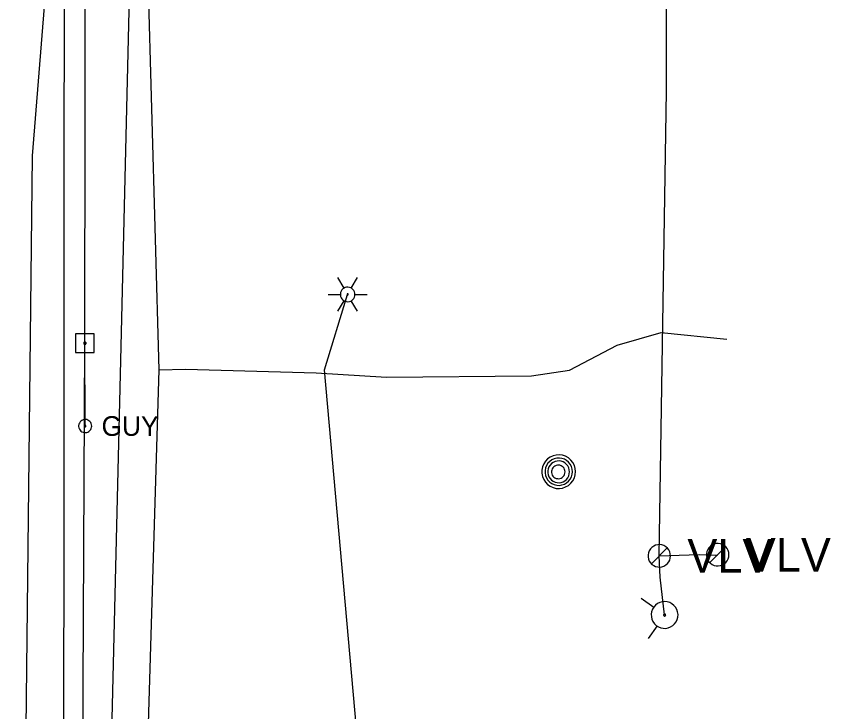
# Model space of a CAD drawing. Extents: x 596028 to 606371, y 330010 to 403088.
# Drawn here: x 602024.9 to 602184.4, y 366557.4 to 366693.6 of the extents above; entities that cross this region are included whole.
import ezdxf

# ---------------------------------------------------------------- set-up
doc = ezdxf.new("R2010")
doc.units = 0
for name, color, linetype in [('E_LTG', 7, 'Continuous'), ('E_LTG_CID', 7, 'Continuous'), ('E_UTL_E_UG', 7, 'Continuous'), ('E_UTL_EGuyWire', 7, 'Continuous'), ('E_UTL_EPowerPole', 7, 'Continuous'), ('E_UTL_G_UG', 7, 'Continuous'), ('E_UTL_MH', 7, 'Continuous'), ('E_UTL_Overhead', 7, 'Continuous'), ('E_UTL_T_UG', 7, 'Continuous'), ('E_UTL_VLV', 7, 'Continuous'), ('E_UTL_W_UG', 7, 'Continuous'), ('E_UTL_WHydrant', 7, 'Continuous')]:
    doc.layers.add(name, color=color, linetype=linetype)

msp = doc.modelspace()

# ---------------------------------------------------------------- linework, layer by layer
at = {"layer": 'E_LTG'}
for points in [[(602089.05, 366640.39), (602087.86, 366642.46)], [(602090.48, 366640.39), (602091.67, 366642.46)], [(602091.19, 366639.16), (602091.17, 366639.43), (602091.09, 366639.69), (602090.97, 366639.93), (602090.8, 366640.14), (602090.59, 366640.32), (602090.36, 366640.46), (602090.1, 366640.54), (602089.83, 366640.58), (602089.56, 366640.57), (602089.3, 366640.51), (602089.05, 366640.39), (602088.83, 366640.24), (602088.64, 366640.04), (602088.49, 366639.81), (602088.39, 366639.56), (602088.34, 366639.29), (602088.34, 366639.02), (602088.39, 366638.75), (602088.49, 366638.5), (602088.64, 366638.27), (602088.83, 366638.08), (602089.05, 366637.92), (602089.3, 366637.81), (602089.56, 366637.74), (602089.83, 366637.73), (602090.1, 366637.77), (602090.36, 366637.86), (602090.59, 366637.99), (602090.8, 366638.17), (602090.97, 366638.38), (602091.09, 366638.62), (602091.17, 366638.89), (602091.19, 366639.16)], [(602091.19, 366639.16), (602091.17, 366639.43), (602091.09, 366639.69), (602090.97, 366639.93), (602090.8, 366640.14), (602090.59, 366640.32), (602090.36, 366640.46), (602090.1, 366640.54), (602089.83, 366640.58), (602089.56, 366640.57), (602089.3, 366640.51), (602089.05, 366640.39), (602088.83, 366640.24), (602088.64, 366640.04), (602088.49, 366639.81), (602088.39, 366639.56), (602088.34, 366639.29), (602088.34, 366639.02), (602088.39, 366638.75), (602088.49, 366638.5), (602088.64, 366638.27), (602088.83, 366638.08), (602089.05, 366637.92), (602089.3, 366637.81), (602089.56, 366637.74), (602089.83, 366637.73), (602090.1, 366637.77), (602090.36, 366637.86), (602090.59, 366637.99), (602090.8, 366638.17), (602090.97, 366638.38), (602091.09, 366638.62), (602091.17, 366638.89), (602091.19, 366639.16)], [(602091.19, 366639.16), (602091.17, 366639.43), (602091.09, 366639.69), (602090.97, 366639.93), (602090.8, 366640.14), (602090.59, 366640.32), (602090.36, 366640.46), (602090.1, 366640.54), (602089.83, 366640.58), (602089.56, 366640.57), (602089.3, 366640.51), (602089.05, 366640.39), (602088.83, 366640.24), (602088.64, 366640.04), (602088.49, 366639.81), (602088.39, 366639.56), (602088.34, 366639.29), (602088.34, 366639.02), (602088.39, 366638.75), (602088.49, 366638.5), (602088.64, 366638.27), (602088.83, 366638.08), (602089.05, 366637.92), (602089.3, 366637.81), (602089.56, 366637.74), (602089.83, 366637.73), (602090.1, 366637.77), (602090.36, 366637.86), (602090.59, 366637.99), (602090.8, 366638.17), (602090.97, 366638.38), (602091.09, 366638.62), (602091.17, 366638.89), (602091.19, 366639.16)], [(602085.95, 366639.16), (602088.33, 366639.16)], [(602089.88, 366639.16), (602089.88, 366639.18), (602089.87, 366639.2), (602089.86, 366639.22), (602089.85, 366639.24), (602089.83, 366639.25), (602089.81, 366639.26), (602089.79, 366639.27), (602089.77, 366639.27), (602089.75, 366639.27), (602089.72, 366639.27), (602089.7, 366639.26), (602089.69, 366639.25), (602089.67, 366639.23), (602089.66, 366639.21), (602089.65, 366639.19), (602089.65, 366639.17), (602089.65, 366639.14), (602089.65, 366639.12), (602089.66, 366639.1), (602089.67, 366639.08), (602089.69, 366639.07), (602089.7, 366639.05), (602089.72, 366639.04), (602089.75, 366639.04), (602089.77, 366639.04), (602089.79, 366639.04), (602089.81, 366639.05), (602089.83, 366639.06), (602089.85, 366639.07), (602089.86, 366639.09), (602089.87, 366639.11), (602089.88, 366639.13), (602089.88, 366639.16)], [(602091.19, 366639.16), (602093.57, 366639.16)], [(602087.86, 366635.86), (602089.05, 366637.92)], [(602091.67, 366635.86), (602090.48, 366637.92)]]:
    msp.add_lwpolyline(points, dxfattribs=at)
at = {"layer": 'E_LTG_CID'}
msp.add_lwpolyline([(602108.01, 366243.32), (602108.72, 366315.31), (602108.56, 366377.57), (602106.95, 366424.52), (602101.09, 366451.42), (602093.32, 366531.29), (602093.09, 366536.57), (602085.23, 366624.41), (602089.76, 366639.16)], dxfattribs=at)
at = {"layer": 'E_UTL_E_UG'}
msp.add_lwpolyline([(602029.21, 366318.43), (602027.27, 366349.31), (602024.86, 366377.21), (602028.01, 366666.3), (602032.25, 366719.18)], dxfattribs=at)
at = {"layer": 'E_UTL_EGuyWire'}
msp.add_line((602038.35, 366613.38), (602038.3, 366629.6), dxfattribs=at)
for points in [[(602039.63, 366613.38), (602039.61, 366613.62), (602039.54, 366613.86), (602039.43, 366614.08), (602039.28, 366614.27), (602039.09, 366614.43), (602038.88, 366614.55), (602038.65, 366614.63), (602038.41, 366614.66), (602038.17, 366614.65), (602037.93, 366614.59), (602037.71, 366614.49), (602037.51, 366614.35), (602037.34, 366614.18), (602037.21, 366613.97), (602037.12, 366613.74), (602037.07, 366613.5), (602037.07, 366613.26), (602037.12, 366613.02), (602037.21, 366612.79), (602037.34, 366612.59), (602037.51, 366612.41), (602037.71, 366612.27), (602037.93, 366612.17), (602038.17, 366612.11), (602038.41, 366612.1), (602038.65, 366612.13), (602038.88, 366612.21), (602039.09, 366612.34), (602039.28, 366612.5), (602039.43, 366612.69), (602039.54, 366612.9), (602039.61, 366613.14), (602039.63, 366613.38)], [(602038.51, 366613.38), (602038.51, 366613.41), (602038.5, 366613.44), (602038.48, 366613.47), (602038.47, 366613.49), (602038.44, 366613.51), (602038.42, 366613.53), (602038.39, 366613.54), (602038.36, 366613.54), (602038.33, 366613.54), (602038.3, 366613.53), (602038.27, 366613.52), (602038.24, 366613.5), (602038.22, 366613.48), (602038.21, 366613.46), (602038.2, 366613.43), (602038.19, 366613.4), (602038.19, 366613.37), (602038.2, 366613.34), (602038.21, 366613.31), (602038.22, 366613.28), (602038.24, 366613.26), (602038.27, 366613.24), (602038.3, 366613.23), (602038.33, 366613.22), (602038.36, 366613.22), (602038.39, 366613.23), (602038.42, 366613.24), (602038.44, 366613.25), (602038.47, 366613.27), (602038.48, 366613.3), (602038.5, 366613.32), (602038.51, 366613.35), (602038.51, 366613.38)]]:
    msp.add_lwpolyline(points, dxfattribs=at)
at = {"layer": 'E_UTL_EPowerPole'}
for points in [[(602038.27, 366631.45), (602038.27, 366634.36)], [(602040.11, 366631.45), (602036.43, 366631.45)], [(602036.43, 366631.45), (602036.43, 366627.76)], [(602040.11, 366627.76), (602040.11, 366631.45)], [(602038.54, 366629.6), (602038.54, 366629.65), (602038.52, 366629.69), (602038.5, 366629.73), (602038.47, 366629.77), (602038.44, 366629.8), (602038.4, 366629.82), (602038.36, 366629.84), (602038.31, 366629.84), (602038.27, 366629.84), (602038.22, 366629.83), (602038.18, 366629.81), (602038.15, 366629.78), (602038.11, 366629.75), (602038.09, 366629.71), (602038.07, 366629.67), (602038.06, 366629.63), (602038.06, 366629.58), (602038.07, 366629.54), (602038.09, 366629.5), (602038.11, 366629.46), (602038.15, 366629.42), (602038.18, 366629.4), (602038.22, 366629.38), (602038.27, 366629.37), (602038.31, 366629.37), (602038.36, 366629.37), (602038.4, 366629.39), (602038.44, 366629.41), (602038.47, 366629.44), (602038.5, 366629.48), (602038.52, 366629.52), (602038.54, 366629.56), (602038.54, 366629.6)], [(602036.43, 366627.76), (602040.11, 366627.76)]]:
    msp.add_lwpolyline(points, dxfattribs=at)
at = {"layer": 'E_UTL_G_UG'}
for points in [[(602046.01, 366200.58), (602046.01, 366282.7), (602045.54, 366387.99), (602045.96, 366389.51), (602045.77, 366390.53), (602052.82, 366624.36), (602050.66, 366701.22), (602045.29, 366779.54), (602046.56, 366881.06), (602052.42, 366921.19), (602053.73, 366982.25), (602055.18, 367043.43), (602053.55, 367093.49), (602053.9, 367122.54), (602054.87, 367280.44), (602053.2, 367496.96), (602053, 367506.48), (602052.89, 367513.19), (602051.45, 367543.08), (602052.16, 367569.32), (602053.31, 367634.59)], [(602052.82, 366624.36), (602058.03, 366624.52), (602083.57, 366623.82), (602097.38, 366622.98), (602125.8, 366623.19), (602133.19, 366624.32), (602142.55, 366629.24), (602151.15, 366631.67), (602164.02, 366630.4)]]:
    msp.add_lwpolyline(points, dxfattribs=at)
at = {"layer": 'E_UTL_MH'}
for points in [[(602134.4, 366604.45), (602134.34, 366605.07), (602134.17, 366605.67), (602133.88, 366606.23), (602133.49, 366606.72), (602133.02, 366607.14), (602132.47, 366607.45), (602131.88, 366607.65), (602131.26, 366607.74), (602130.63, 366607.71), (602130.02, 366607.57), (602129.45, 366607.3), (602128.94, 366606.94), (602128.51, 366606.49), (602128.17, 366605.96), (602127.94, 366605.38), (602127.82, 366604.76), (602127.82, 366604.13), (602127.94, 366603.52), (602128.17, 366602.93), (602128.51, 366602.41), (602128.94, 366601.95), (602129.45, 366601.59), (602130.02, 366601.33), (602130.63, 366601.18), (602131.26, 366601.15), (602131.88, 366601.24), (602132.47, 366601.45), (602133.02, 366601.76), (602133.49, 366602.17), (602133.88, 366602.66), (602134.17, 366603.22), (602134.34, 366603.82), (602134.4, 366604.45)], [(602133.79, 366604.44), (602133.74, 366604.95), (602133.59, 366605.44), (602133.36, 366605.89), (602133.05, 366606.29), (602132.66, 366606.62), (602132.22, 366606.88), (602131.74, 366607.04), (602131.24, 366607.12), (602130.73, 366607.09), (602130.23, 366606.97), (602129.77, 366606.76), (602129.36, 366606.47), (602129.01, 366606.1), (602128.73, 366605.67), (602128.54, 366605.2), (602128.44, 366604.7), (602128.44, 366604.19), (602128.54, 366603.69), (602128.73, 366603.22), (602129.01, 366602.79), (602129.36, 366602.42), (602129.77, 366602.12), (602130.23, 366601.91), (602130.73, 366601.79), (602131.24, 366601.77), (602131.74, 366601.84), (602132.22, 366602.01), (602132.66, 366602.26), (602133.05, 366602.6), (602133.36, 366603), (602133.59, 366603.45), (602133.74, 366603.94), (602133.79, 366604.44)], [(602133.22, 366604.41), (602133.18, 366604.82), (602133.07, 366605.21), (602132.88, 366605.57), (602132.63, 366605.88), (602132.33, 366606.15), (602131.98, 366606.35), (602131.6, 366606.48), (602131.2, 366606.54), (602130.79, 366606.52), (602130.4, 366606.43), (602130.03, 366606.26), (602129.7, 366606.02), (602129.42, 366605.73), (602129.2, 366605.39), (602129.05, 366605.01), (602128.97, 366604.62), (602128.97, 366604.21), (602129.05, 366603.81), (602129.2, 366603.44), (602129.42, 366603.1), (602129.7, 366602.8), (602130.03, 366602.57), (602130.4, 366602.4), (602130.79, 366602.31), (602131.2, 366602.29), (602131.6, 366602.34), (602131.98, 366602.48), (602132.33, 366602.68), (602132.63, 366602.94), (602132.88, 366603.26), (602133.07, 366603.62), (602133.18, 366604.01), (602133.22, 366604.41)], [(602132.37, 366604.4), (602132.34, 366604.65), (602132.27, 366604.89), (602132.16, 366605.12), (602132, 366605.32), (602131.81, 366605.48), (602131.59, 366605.61), (602131.35, 366605.69), (602131.1, 366605.73), (602130.85, 366605.72), (602130.6, 366605.66), (602130.37, 366605.55), (602130.16, 366605.41), (602129.99, 366605.22), (602129.85, 366605.01), (602129.76, 366604.77), (602129.71, 366604.53), (602129.71, 366604.27), (602129.76, 366604.02), (602129.85, 366603.79), (602129.99, 366603.58), (602130.16, 366603.39), (602130.37, 366603.25), (602130.6, 366603.14), (602130.85, 366603.08), (602131.1, 366603.07), (602131.35, 366603.1), (602131.59, 366603.19), (602131.81, 366603.31), (602132, 366603.48), (602132.16, 366603.68), (602132.27, 366603.9), (602132.34, 366604.15), (602132.37, 366604.4)]]:
    msp.add_lwpolyline(points, dxfattribs=at)
at = {"layer": 'E_UTL_Overhead'}
msp.add_lwpolyline([(602030.41, 365117.16), (602031.91, 365287.51), (602032.13, 365415.23), (602033.07, 365577.35), (602034.21, 365759.49), (602035.29, 365915.56), (602036.2, 366067.33), (602038.64, 366261.44), (602038.14, 366378.17), (602037.53, 366468.16), (602038.3, 366629.6), (602038.45, 366764.67), (602038.7, 366805.21), (602049.62, 366998.37), (602049.62, 367041.99)], dxfattribs=at)
at = {"layer": 'E_UTL_T_UG'}
msp.add_lwpolyline([(602055.22, 366383.84), (602054.27, 366414.31), (602053.32, 366441.83), (602043.24, 366486.36), (602043.21, 366537.13), (602045.25, 366623.56), (602047.99, 366738.64), (602064.05, 366766.75), (602068.93, 366835.49), (602069.67, 367130.08), (602069.7, 367272.17), (602071.11, 367342.07), (602053.71, 367377.8), (602052.83, 367414.49), (602055, 367446.35), (602068.5, 367451.94), (602069.83, 367467.28), (602072.57, 367538.65)], dxfattribs=at)
at = {"layer": 'E_UTL_VLV'}
for points in [[(602153.01, 366587.96), (602152.97, 366588.37), (602152.85, 366588.78), (602152.66, 366589.15), (602152.4, 366589.48), (602152.09, 366589.75), (602151.73, 366589.96), (602151.33, 366590.1), (602150.92, 366590.16), (602150.5, 366590.14), (602150.09, 366590.04), (602149.71, 366589.86), (602149.37, 366589.62), (602149.08, 366589.32), (602148.86, 366588.97), (602148.7, 366588.58), (602148.62, 366588.17), (602148.62, 366587.75), (602148.7, 366587.34), (602148.86, 366586.95), (602149.08, 366586.6), (602149.37, 366586.3), (602149.71, 366586.05), (602150.09, 366585.88), (602150.5, 366585.78), (602150.92, 366585.76), (602151.33, 366585.82), (602151.73, 366585.96), (602152.09, 366586.17), (602152.4, 366586.44), (602152.66, 366586.77), (602152.85, 366587.14), (602152.97, 366587.54), (602153.01, 366587.96)], [(602149.26, 366586.4), (602152.37, 366589.51)], [(602164.45, 366588.18), (602164.41, 366588.6), (602164.29, 366589), (602164.1, 366589.37), (602163.84, 366589.7), (602163.52, 366589.97), (602163.16, 366590.18), (602162.77, 366590.32), (602162.35, 366590.38), (602161.93, 366590.36), (602161.53, 366590.26), (602161.15, 366590.09), (602160.81, 366589.84), (602160.52, 366589.54), (602160.29, 366589.19), (602160.14, 366588.8), (602160.06, 366588.39), (602160.06, 366587.97), (602160.14, 366587.56), (602160.29, 366587.17), (602160.52, 366586.82), (602160.81, 366586.52), (602161.15, 366586.28), (602161.53, 366586.1), (602161.93, 366586), (602162.35, 366585.98), (602162.77, 366586.04), (602163.16, 366586.18), (602163.52, 366586.39), (602163.84, 366586.66), (602164.1, 366586.99), (602164.29, 366587.36), (602164.41, 366587.76), (602164.45, 366588.18)], [(602160.69, 366586.63), (602163.8, 366589.74)]]:
    msp.add_lwpolyline(points, dxfattribs=at)
at = {"layer": 'E_UTL_W_UG'}
for points in [[(602151.86, 366576.38), (602150.96, 366583.78), (602150.81, 366587.96), (602152.2, 366678.98), (602152.17, 366740.45), (602153.93, 366779.99), (602152.63, 366804.98), (602153.23, 366871.34), (602152.75, 366995.85), (602154.04, 367120.41), (602154.82, 367274.91), (602154.85, 367280.06), (602155.51, 367346.25), (602155.3, 367427.76), (602153.59, 367525.35), (602155.62, 367569.03), (602154.98, 367573.69), (602152.27, 367596.21), (602153.25, 367736.28)], [(602042.58, 366198.35), (602042.93, 366205.61), (602044.35, 366221.79), (602032.48, 366237.82), (602033.43, 366279.66), (602035.02, 366388.73), (602034.18, 366520.5), (602034.28, 366734.17), (602063.52, 366751.1), (602078.61, 366761.62), (602127.55, 366762.34), (602144, 366780.62), (602150.98, 366780.36), (602153.97, 366779.88)], [(602150.81, 366587.96), (602158.61, 366588.22), (602161.84, 366588.12), (602162.25, 366588.18)]]:
    msp.add_lwpolyline(points, dxfattribs=at)
at = {"layer": 'E_UTL_WHydrant'}
for points in [[(602149.72, 366577.85), (602147.23, 366579.58)], [(602151.39, 366578.96), (602150.91, 366578.82), (602150.46, 366578.6), (602150.07, 366578.29), (602149.73, 366577.92), (602149.48, 366577.49), (602149.31, 366577.02), (602149.24, 366576.53), (602149.26, 366576.03), (602149.37, 366575.54), (602149.57, 366575.09), (602149.86, 366574.68), (602150.21, 366574.33), (602150.63, 366574.06), (602151.09, 366573.87), (602151.58, 366573.77), (602152.08, 366573.76), (602152.57, 366573.85), (602153.03, 366574.03), (602153.46, 366574.3), (602153.82, 366574.64), (602154.11, 366575.04), (602154.32, 366575.49), (602154.45, 366575.98), (602154.48, 366576.47), (602154.41, 366576.97), (602154.25, 366577.44), (602154.01, 366577.88), (602153.69, 366578.26), (602153.3, 366578.57), (602152.86, 366578.8), (602152.38, 366578.95), (602151.88, 366579), (602151.39, 366578.96)], [(602151.82, 366576.57), (602151.78, 366576.56), (602151.75, 366576.55), (602151.72, 366576.52), (602151.69, 366576.49), (602151.67, 366576.46), (602151.66, 366576.43), (602151.66, 366576.39), (602151.66, 366576.35), (602151.67, 366576.31), (602151.68, 366576.28), (602151.7, 366576.25), (602151.73, 366576.22), (602151.76, 366576.2), (602151.8, 366576.18), (602151.83, 366576.18), (602151.87, 366576.18), (602151.91, 366576.18), (602151.95, 366576.2), (602151.98, 366576.22), (602152.01, 366576.24), (602152.03, 366576.27), (602152.04, 366576.31), (602152.05, 366576.35), (602152.06, 366576.38), (602152.05, 366576.42), (602152.04, 366576.46), (602152.02, 366576.49), (602152, 366576.52), (602151.97, 366576.54), (602151.93, 366576.56), (602151.9, 366576.57), (602151.86, 366576.58), (602151.82, 366576.57)], [(602150.38, 366574.24), (602148.65, 366571.75)]]:
    msp.add_lwpolyline(points, dxfattribs=at)

# ---------------------------------------------------------------- texts
at = {"layer": 'E_UTL_EGuyWire'}
msp.add_text('GUY', height=3.85, dxfattribs=at).set_placement((602041.56, 366611.46))
at = {"layer": 'E_UTL_VLV'}
for p in [(602156.31, 366584.66), (602167.75, 366584.88)]:
    msp.add_text('VLV', height=6.6, dxfattribs=at).set_placement(p)

doc.saveas('drawing.dxf')
